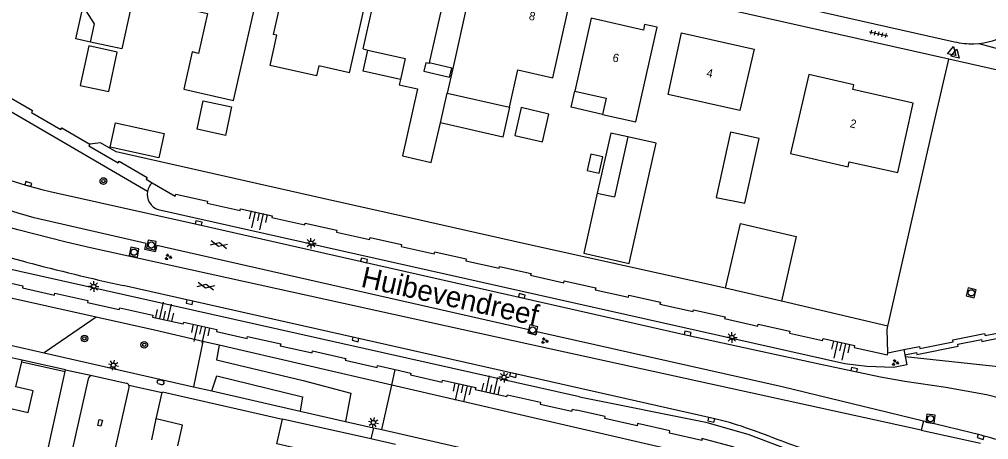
# Model space of a CAD drawing. Extents: x 128999 to 131010, y 395498 to 399007.
# Drawn here: x 129361.9 to 129478.9, y 398586.6 to 398637.3 of the extents above; entities that cross this region are included whole.
import ezdxf

# ---------------------------------------------------------------- set-up
doc = ezdxf.new("R2010")
doc.units = 0
for name, color, linetype in [('gg-afsc-erfafscheiding', 7, 'Continuous'), ('gg-afsc-muur', 7, 'Continuous'), ('gg-anno-huisnummerreeks BGT', 7, 'Continuous'), ('gg-anno-openbare ruimte label', 7, 'Continuous'), ('gg-bbg-bijgebouw', 7, 'Continuous'), ('gg-bbg-gedigitaliseerde bebouwing', 7, 'Continuous'), ('gg-bbg-gedigitaliseerde bijgebouw', 7, 'Continuous'), ('gg-bbg-hoofdgebouw', 7, 'Continuous'), ('gg-bbg-luifel en loopbrug', 7, 'Continuous'), ('gg-bbg-tussenscheiding', 7, 'Continuous'), ('gg-knt-bovenkant onderkant talud', 7, 'Continuous'), ('gg-knt-verharding', 7, 'Continuous'), ('gt-grn-groengrens', 7, 'Continuous'), ('gt-grn-vlakafsluiter', 7, 'Continuous'), ('gt-grn-weggrens', 7, 'Continuous'), ('gt-symb-boom', 7, 'Continuous'), ('gt-symb-brandkraan', 7, 'Continuous'), ('gt-symb-gesloten verharding', 7, 'Continuous'), ('gt-symb-groenvak', 7, 'Continuous'), ('gt-symb-kolk', 7, 'Continuous'), ('gt-symb-kolk center center', 7, 'Continuous'), ('gt-symb-lichtmast', 7, 'Continuous'), ('gt-symb-rioolschacht', 7, 'Continuous'), ('gt-symb-talud symbool', 7, 'Continuous'), ('gt-symb-tegel verharding', 7, 'Continuous'), ('gt-symb-waterafsluiter', 7, 'Continuous')]:
    doc.layers.add(name, color=color, linetype=linetype)

# ---------------------------------------------------------------- blocks, each defined once
blk = doc.blocks.new('gt0-KOLK')
at = {"layer": 'gt-symb-kolk'}
blk.add_lwpolyline([(0, 0), (0.38, 0), (0.38, 0.4), (-0.38, 0.4), (-0.38, 0), (0, 0)], dxfattribs=at)
blk = doc.blocks.new('gt0-BOOM')
at = {"layer": 'gt-symb-boom'}
for radius in [0.4, 0.2]:
    blk.add_circle((0, 0), radius, dxfattribs=at)
blk = doc.blocks.new('gt0-LMAST')
at = {"layer": 'gt-symb-lichtmast'}
for p, q in [((-0.18, 0.17), (-0.45, 0.44)), ((-0.01, 0.25), (-0.01, 0.62)), ((0.17, 0.17), (0.44, 0.44)), ((-0.26, 0), (-0.63, 0)), ((-0.18, -0.18), (-0.45, -0.45)), ((-0.01, -0.25), (-0.01, -0.63)), ((0.44, -0.45), (0.17, -0.18)), ((0.24, 0), (0.62, 0))]:
    blk.add_line(p, q, dxfattribs=at)
blk.add_circle((-0.01, 0), 0.25, dxfattribs=at)
blk = doc.blocks.new('gt0-RS')
at = {"layer": 'gt-symb-rioolschacht'}
blk.add_lwpolyline([(-0.5, -0.5), (0.5, -0.5), (0.5, 0.5), (-0.5, 0.5)], close=True, dxfattribs=at)
blk.add_circle((0, 0), 0.375, dxfattribs=at)
blk = doc.blocks.new('gt0-GRVAK')
at = {"layer": 'gt-symb-groenvak'}
for p, q in [((-0.11, 0.19), (-0.23, 0.24)), ((-0.18, 0.15), (0.09, 0.15)), ((-0.09, 0.21), (-0.16, 0.32)), ((-0.05, 0.21), (-0.05, 0.39)), ((0, 0.21), (0.06, 0.32)), ((0.01, 0.19), (0.13, 0.24)), ((0.26, -0.05), (0.2, 0.06)), ((0.31, -0.05), (0.31, 0.13)), ((0.35, -0.05), (0.41, 0.06)), ((-0.24, -0.23), (-0.36, -0.18)), ((-0.32, -0.26), (-0.05, -0.26)), ((-0.23, -0.21), (-0.29, -0.1)), ((-0.18, -0.2), (-0.18, -0.02)), ((-0.14, -0.21), (-0.07, -0.1)), ((-0.12, -0.23), (0, -0.18)), ((0.24, -0.07), (0.12, -0.02)), ((0.17, -0.11), (0.44, -0.11)), ((0.37, -0.07), (0.49, -0.02))]:
    blk.add_line(p, q, dxfattribs=at)
blk = doc.blocks.new('gt0-GESVH1')
at = {"layer": 'gt-symb-gesloten verharding'}
for p, q in [((-0.99, -0.26), (0.01, 0.24)), ((0.01, -0.26), (-0.99, 0.24)), ((0.01, 0.24), (1.01, -0.26)), ((1.01, 0.24), (0.01, -0.26))]:
    blk.add_line(p, q, dxfattribs=at)
blk = doc.blocks.new('gt0-TALUD_1')
at = {"layer": 'gt-symb-talud symbool'}
for p, q in [((-1, -1), (-1, 0)), ((-0.5, -2), (-0.5, 0)), ((0, -1), (0, 0)), ((0.5, -2), (0.5, 0)), ((1, -1), (1, 0))]:
    blk.add_line(p, q, dxfattribs=at)
blk = doc.blocks.new('gt0-WAFSL')
at = {"layer": 'gt-symb-waterafsluiter'}
for p, q in [((-0.5, -0.33), (0, 0.67)), ((0, 0.67), (0.5, -0.33)), ((0.5, -0.33), (-0.5, -0.33))]:
    blk.add_line(p, q, dxfattribs=at)
blk = doc.blocks.new('gt0-BR')
at = {"layer": 'gt-symb-brandkraan'}
for centre, radius, start, end in [((-0.24, 0), 0.206, 107.5669, 252.4331), ((0.6, -2.66), 3, 106.892, 107.5669), ((0, -0.69), 0.938, 73.108, 106.892), ((-0.6, -2.66), 3, 72.4331, 73.108), ((0.24, 0), 0.206, 287.567, 72.4331), ((0.6, 2.66), 3, 252.4331, 253.108), ((0, 0.69), 0.938, 253.108, 286.8921), ((-0.6, 2.66), 3, 286.8921, 287.567)]:
    blk.add_arc(centre, radius, start, end, dxfattribs=at)
blk = doc.blocks.new('gt0-KOLKCC')
at = {"layer": 'gt-symb-kolk center center'}
blk.add_lwpolyline([(-0.38, 0.2), (0.37, 0.2), (0.37, -0.2), (-0.38, -0.2)], close=True, dxfattribs=at)
blk = doc.blocks.new('gt0-TEG1')
at = {"layer": 'gt-symb-tegel verharding'}
for p, q in [((-1.12, 0), (1.12, 0)), ((-0.9, -0.25), (-0.9, 0.25)), ((-0.45, -0.25), (-0.45, 0.25)), ((0, -0.25), (0, 0.25)), ((0.45, -0.25), (0.45, 0.25)), ((0.9, -0.25), (0.9, 0.25))]:
    blk.add_line(p, q, dxfattribs=at)

msp = doc.modelspace()

# ---------------------------------------------------------------- linework, layer by layer
at = {"layer": 'gg-afsc-erfafscheiding'}
for p, q in [((129466.71, 398600.34), (129472.31, 398624.88)), ((129466.61, 398599.91), (129466.71, 398600.34)), ((129466.7, 398597.12), (129468.62, 398597.49))]:
    msp.add_line(p, q, dxfattribs=at)
for points in [[(129340.37, 398639.57), (129340.5, 398639.49), (129340.6, 398639.67), (129342.76, 398638.4), (129342.64, 398638.21), (129346.18, 398636.15), (129346.3, 398636.35), (129349.7, 398634.37), (129349.58, 398634.17), (129353.11, 398632.11), (129353.23, 398632.31), (129356.6, 398630.35), (129356.48, 398630.14), (129360.02, 398628.08), (129360.14, 398628.28), (129363.51, 398626.32), (129363.39, 398626.11), (129366.92, 398624.06), (129367.04, 398624.26), (129370.41, 398622.29)], [(129370.41, 398622.29), (129370.3, 398622.09), (129373.83, 398620.03), (129373.95, 398620.23), (129377.32, 398618.27), (129377.2, 398618.07), (129377.95, 398617.63)], [(129377.95, 398617.63), (129380.72, 398616.01), (129380.79, 398616.26), (129384.62, 398615.39), (129384.57, 398615.16), (129388.56, 398614.27), (129388.61, 398614.49), (129392.41, 398613.65), (129392.36, 398613.42), (129396.36, 398612.53), (129396.41, 398612.76), (129400.23, 398611.9), (129400.18, 398611.67), (129404.17, 398610.78), (129404.23, 398611.02), (129408.03, 398610.17), (129407.98, 398609.94), (129411.98, 398609.04), (129412.03, 398609.27), (129415.84, 398608.43), (129415.79, 398608.2), (129419.79, 398607.3), (129419.84, 398607.53), (129423.65, 398606.68), (129423.6, 398606.46), (129427.6, 398605.56), (129427.66, 398605.79), (129431.47, 398604.94), (129431.41, 398604.71), (129435.42, 398603.82), (129435.47, 398604.05), (129439.26, 398603.2), (129439.21, 398602.97), (129443.21, 398602.08), (129443.26, 398602.31), (129447.06, 398601.46), (129447.01, 398601.24), (129451.01, 398600.34), (129451.07, 398600.57), (129454.89, 398599.72), (129454.84, 398599.49), (129458.84, 398598.6), (129458.89, 398598.83), (129462.7, 398597.98), (129462.65, 398597.75), (129466.66, 398596.85), (129466.7, 398597.12)], [(129358.38, 398606.06), (129362.35, 398605.17), (129362.3, 398604.94), (129366.14, 398604.08), (129366.19, 398604.3), (129370.18, 398603.41), (129370.13, 398603.18), (129373.97, 398602.32), (129374.02, 398602.55), (129378.01, 398601.65), (129377.96, 398601.42), (129381.69, 398600.59), (129381.75, 398600.82), (129385.74, 398599.92), (129385.69, 398599.69), (129389.41, 398598.85), (129389.46, 398599.08), (129393.46, 398598.19), (129393.4, 398597.96), (129397.25, 398597.1), (129397.3, 398597.33), (129401.29, 398596.43), (129401.23, 398596.2), (129405.09, 398595.34), (129405.14, 398595.57), (129407.26, 398595.09)], [(129468.62, 398597.49), (129470.53, 398597.86), (129470.57, 398597.63), (129474.59, 398598.43), (129474.54, 398598.66), (129478.38, 398599.43), (129478.43, 398599.2), (129479.89, 398599.49)], [(129407.26, 398595.09), (129409.15, 398594.67), (129409.09, 398594.44), (129412.93, 398593.58), (129412.98, 398593.81), (129416.98, 398592.91), (129416.93, 398592.68), (129420.75, 398591.82), (129420.8, 398592.05), (129424.8, 398591.15), (129424.75, 398590.93), (129428.59, 398590.07), (129428.64, 398590.29), (129429.15, 398590.18)], [(129448.17, 398585.74), (129444.26, 398586.79), (129444.25, 398586.53), (129440.35, 398587.41), (129440.4, 398587.68), (129436.48, 398588.56), (129436.46, 398588.29), (129432.56, 398589.19), (129432.61, 398589.43), (129429.15, 398590.18)]]:
    msp.add_lwpolyline(points, dxfattribs=at)
at = {"layer": 'gg-afsc-muur'}
for p, q in [((129362.21, 398596.01), (129367.42, 398594.84)), ((129367.46, 398595.05), (129362.26, 398596.23)), ((129367.42, 398594.84), (129367.46, 398595.05)), ((129404.33, 398586.71), (129393.65, 398589.09)), ((129407.28, 398586.05), (129404.33, 398586.71))]:
    msp.add_line(p, q, dxfattribs=at)
at = {"layer": 'gg-bbg-bijgebouw'}
msp.add_line((129453.89, 398603.35), (129447.12, 398604.89), dxfattribs=at)
for points in [[(129445.98, 398615.86), (129449.44, 398615.14), (129451.18, 398622.96), (129447.71, 398623.72), (129445.98, 398615.86)], [(129447.12, 398604.89), (129448.92, 398612.69), (129455.66, 398611.15), (129453.89, 398603.35)]]:
    msp.add_lwpolyline(points, dxfattribs=at)
at = {"layer": 'gg-bbg-gedigitaliseerde bebouwing'}
for p, q in [((129403.41, 398633.76), (129403.98, 398633.63)), ((129407.9, 398630.06), (129407.76, 398629.43))]:
    msp.add_line(p, q, dxfattribs=at)
for points in [[(129401.76, 398630.89), (129398.04, 398631.72), (129397.77, 398630.51), (129392.16, 398631.77), (129392.97, 398635.41), (129392.54, 398635.51)], [(129403.98, 398633.63), (129408.48, 398632.61), (129407.9, 398630.06)], [(129394.09, 398579.86), (129394.66, 398579.73), (129395.95, 398585.44), (129392.98, 398586.11), (129393.65, 398589.09)]]:
    msp.add_lwpolyline(points, dxfattribs=at)
at = {"layer": 'gg-bbg-gedigitaliseerde bijgebouw'}
for p, q in [((129384.11, 398627.5), (129387.53, 398626.76)), ((129435.35, 398623.15), (129433.71, 398615.93)), ((129431.65, 398616.38), (129430.02, 398609.14)), ((129431.65, 398616.38), (129433.71, 398615.93))]:
    msp.add_line(p, q, dxfattribs=at)
for points in [[(129370.3, 398634.13), (129369.26, 398629.36), (129372.69, 398628.62), (129373.72, 398633.39), (129370.3, 398634.13)], [(129387.53, 398626.76), (129386.79, 398623.34), (129383.37, 398624.08), (129384.11, 398627.5)], [(129422.47, 398626.68), (129421.7, 398623.33), (129425.05, 398622.56), (129425.82, 398625.91), (129422.47, 398626.68)], [(129430.02, 398609.14), (129435.49, 398607.9), (129438.76, 398622.38), (129435.35, 398623.15)]]:
    msp.add_lwpolyline(points, dxfattribs=at)
at = {"layer": 'gg-bbg-hoofdgebouw'}
for p, q in [((129374.28, 398633.78), (129370.49, 398634.6)), ((129414.09, 398631.44), (129414.21, 398631.42)), ((129412.71, 398624.83), (129413.53, 398628.42)), ((129413.53, 398628.42), (129421.06, 398626.73)), ((129362.26, 398596.23), (129360.36, 398596.64)), ((129362.21, 398596.01), (129362.26, 398596.23)), ((129378.44, 398589.15), (129379.16, 398592.32)), ((129379.16, 398592.32), (129379.18, 398592.4)), ((129379.18, 398592.4), (129393.65, 398589.09))]:
    msp.add_line(p, q, dxfattribs=at)
for points in [[(129369.61, 398638.94), (129370.47, 398642.85), (129363.73, 398644.32), (129365.62, 398652.91), (129374.46, 398650.98), (129374.03, 398649.02), (129377.45, 398648.28), (129374.28, 398633.78)], [(129377.39, 398639.66), (129384.61, 398638.03), (129383.53, 398633.23), (129382.75, 398633.4), (129381.74, 398628.92), (129387.77, 398627.54), (129391.27, 398642.96), (129387.58, 398643.8), (129388.46, 398647.69), (129379.68, 398649.67), (129377.39, 398639.66)], [(129401.76, 398630.89), (129403.47, 398638.5), (129400.52, 398639.16), (129402, 398645.69), (129395.18, 398647.2), (129392.54, 398635.51)], [(129403.41, 398633.76), (129404.86, 398640.24), (129405.84, 398640.02), (129406.89, 398644.68), (129413.86, 398643.11), (129411.38, 398632.09)], [(129421.06, 398626.73), (129422.07, 398631.23), (129426.27, 398630.29), (129428.63, 398640.72), (129424.12, 398641.74)], [(129420.43, 398640.79), (129419.88, 398638.31), (129415.96, 398639.19), (129414.21, 398631.42)], [(129370.49, 398634.6), (129370.97, 398636.8), (129369.61, 398638.94)], [(129432.29, 398625.86), (129436.29, 398624.95), (129438.86, 398636.37), (129437.36, 398636.71), (129437.21, 398636.04), (129430.9, 398637.46), (129428.92, 398628.68)], [(129440.19, 398628.26), (129441.79, 398635.71), (129450.56, 398633.74), (129448.86, 398626.35), (129440.19, 398628.26)], [(129411.38, 398632.09), (129411.36, 398631.99), (129410.96, 398632.09), (129410.72, 398631.1), (129413.83, 398630.36), (129414.09, 398631.44)], [(129454.97, 398621.14), (129461.92, 398619.56), (129462.05, 398620.16), (129467.9, 398618.84), (129469.77, 398627.22), (129462.47, 398628.86), (129462.6, 398629.44), (129457.16, 398630.66), (129454.97, 398621.14)], [(129407.76, 398629.43), (129409.97, 398628.94), (129408.16, 398620.85), (129411.62, 398620.07), (129412.71, 398624.83)], [(129428.92, 398628.68), (129432.73, 398627.81), (129432.29, 398625.86)], [(129363.58, 398592.54), (129361.5, 398593), (129362.21, 398596.01)], [(129360.29, 398587.82), (129360.87, 398590.37), (129362.98, 398589.89), (129363.58, 398592.54)], [(129381.03, 398585.88), (129381.61, 398588.38), (129378.44, 398589.15)]]:
    msp.add_lwpolyline(points, dxfattribs=at)
at = {"layer": 'gg-bbg-luifel en loopbrug'}
for p, q in [((129414.09, 398631.44), (129411.38, 398632.09)), ((129377.88, 398586.6), (129378.44, 398589.15))]:
    msp.add_line(p, q, dxfattribs=at)
for points in [[(129370.49, 398634.6), (129368.72, 398635), (129369.61, 398638.94)], [(129407.9, 398630.06), (129403.4, 398631.07), (129403.98, 398633.63)], [(129432.29, 398625.86), (129428.48, 398626.72), (129428.92, 398628.68)], [(129421.06, 398626.73), (129420.25, 398623.13), (129412.71, 398624.83)], [(129373.5, 398624.83), (129379.37, 398623.56), (129378.73, 398620.63), (129372.87, 398621.9), (129373.5, 398624.83)], [(129435.35, 398623.15), (129433.29, 398623.62), (129431.65, 398616.38)], [(129432.32, 398620.73), (129430.85, 398621.06), (129430.41, 398619.11), (129431.88, 398618.78), (129432.32, 398620.73)]]:
    msp.add_lwpolyline(points, dxfattribs=at)
at = {"layer": 'gg-bbg-tussenscheiding'}
msp.add_line((129414.21, 398631.42), (129413.53, 398628.42), dxfattribs=at)
at = {"layer": 'gg-knt-bovenkant onderkant talud'}
for p, q in [((129461.51, 398595.78), (129378.67, 398614.37)), ((129429.49, 398591.8), (129358.31, 398607.75)), ((129371.19, 398601.4), (129356.93, 398604.56)), ((129386.01, 398598.04), (129384.05, 398598.49)), ((129406.87, 398593.22), (129386.01, 398598.04)), ((129468.62, 398597.49), (129468.74, 398596.88)), ((129468.74, 398596.88), (129468.78, 398596.65)), ((129447.71, 398583.78), (129406.87, 398593.22))]:
    msp.add_line(p, q, dxfattribs=at)
for points in [[(129384.05, 398598.49), (129378.21, 398599.84), (129371.19, 398601.4)], [(129468.78, 398596.65), (129468.98, 398595.65), (129467.4, 398595.34), (129464.17, 398595.46), (129461.51, 398595.78)], [(129429.49, 398591.8), (129444.73, 398588.73), (129449.94, 398587.25), (129458.1, 398584.15), (129470.2, 398580.59)]]:
    msp.add_lwpolyline(points, dxfattribs=at)
for centre, radius, start, end in [((129379.25, 398616.2), 1.93, 132.4644, 168.7212), ((129379.25, 398616.21), 1.92, 168.7632, 252.6219)]:
    msp.add_arc(centre, radius, start, end, dxfattribs=at)
at = {"layer": 'gg-knt-verharding'}
for p, q in [((129474.05, 398632.52), (129408.45, 398647.3)), ((129430.12, 398644.69), (129474.75, 398634.63)), ((129477.08, 398634.37), (129477.67, 398634.42)), ((129482.24, 398630.68), (129474.05, 398632.52)), ((129362.72, 398608.06), (129358.38, 398609.22)), ((129342.39, 398602.22), (129364.92, 398597.1)), ((129364.92, 398597.1), (129382.91, 398593.01)), ((129370.7, 398594.36), (129374.82, 398593.44)), ((129356.64, 398533.44), (129370.24, 398593.97)), ((129382.91, 398593.01), (129385.12, 398592.51)), ((129471, 398588.85), (129453.94, 398593.01)), ((129385.12, 398592.51), (129395.8, 398590.08)), ((129395.8, 398590.08), (129401.28, 398588.84)), ((129401.28, 398588.84), (129404.65, 398588.07)), ((129471, 398588.85), (129470.72, 398587.77)), ((129404.65, 398588.07), (129405.64, 398587.85)), ((129405.64, 398587.85), (129453.24, 398577.02)), ((129452.37, 398587.05), (129450.48, 398587.73)), ((129470.72, 398587.77), (129477.87, 398586.22))]:
    msp.add_line(p, q, dxfattribs=at)
for points in [[(129477.67, 398634.42), (129478.27, 398634.48), (129479.32, 398634.74), (129480.15, 398635.02)], [(129477.67, 398634.42), (129482.15, 398633.22), (129482.8, 398633.01)], [(129360.77, 398617.93), (129362.69, 398617.34), (129364.63, 398616.8), (129365.61, 398616.56), (129383.5, 398612.57), (129442.5, 398599.25)], [(129453.94, 398593.01), (129424.35, 398599.65), (129424.24, 398599.29), (129423.31, 398599.51), (129423.4, 398599.87), (129378.5, 398610.04), (129378.31, 398609.27), (129377.06, 398609.57), (129377.21, 398610.31), (129363.69, 398613.38), (129361.76, 398613.95), (129359.85, 398614.56)], [(129470.72, 398587.77), (129423.52, 398598.11), (129370.49, 398609.78), (129367.55, 398610.45), (129361.71, 398611.94), (129359.31, 398612.6)], [(129446.64, 398588.94), (129445.45, 398589.22), (129402.51, 398598.92), (129374.43, 398605.23)], [(129442.5, 398599.25), (129458.41, 398595.77), (129465.81, 398594.22), (129468.76, 398593.67), (129473.7, 398592.95), (129478.63, 398592.06), (129483.47, 398590.84)], [(129354.6, 398529.83), (129367.07, 398585.16), (129365.4, 398585.56), (129367.42, 398594.84)], [(129361.47, 398532.38), (129375.17, 398592.93), (129375.18, 398593.08), (129375.14, 398593.22)], [(129478.17, 398587.1), (129477.97, 398587.16), (129471, 398588.85)]]:
    msp.add_lwpolyline(points, dxfattribs=at)
for centre, radius, start, end in [((129477, 398644.14), 9.77, 256.6939, 270.4472), ((129448.43, 398936.32), 339.27, 255.3674, 257.4021), ((129370.67, 398593.92), 0.438, 86.6415, 173.384), ((129374.77, 398593.03), 0.414, 26.6265, 82.6408), ((129439.4, 398559.32), 30.49, 68.6897, 76.2734), ((129511.46, 398743.3), 167.05, 249.2833, 252.0362), ((129471.29, 398558.39), 29.52, 60.9077, 76.5165)]:
    msp.add_arc(centre, radius, start, end, dxfattribs=at)
at = {"layer": 'gt-grn-groengrens'}
for p, q in [((129466.71, 398600.34), (129453.89, 398603.35)), ((129371.19, 398601.4), (129364.92, 398597.1)), ((129466.7, 398597.12), (129466.61, 398599.91)), ((129384.05, 398598.49), (129382.91, 398593.01)), ((129406.87, 398593.22), (129407.26, 398595.09)), ((129405.64, 398587.85), (129406.87, 398593.22))]:
    msp.add_line(p, q, dxfattribs=at)
for points in [[(129377.36, 398616.58), (129338.13, 398639.44), (129338.44, 398640.7)], [(129447.12, 398604.89), (129422.75, 398610.28), (129410.08, 398613.15), (129398.36, 398615.76), (129373.58, 398621.35), (129371.72, 398622.43), (129370.41, 398622.29)], [(129468.74, 398596.88), (129470.16, 398597.16), (129470.2, 398596.92), (129475.2, 398597.92), (129475.16, 398598.15), (129478.01, 398598.72), (129478.06, 398598.49), (129481.34, 398599.14), (129481.22, 398599.76)], [(129386.01, 398598.04), (129385.68, 398596.24), (129396.14, 398593.75), (129401.92, 398592.24), (129401.28, 398588.84)], [(129468.78, 398596.65), (129484.93, 398594.95), (129488.6, 398593.99), (129491.36, 398594.13)], [(129385.12, 398592.51), (129385.74, 398594.34), (129396.07, 398591.8), (129395.8, 398590.08)]]:
    msp.add_lwpolyline(points, dxfattribs=at)
at = {"layer": 'gt-grn-vlakafsluiter'}
msp.add_line((129472.31, 398624.88), (129474.05, 398632.52), dxfattribs=at)
at = {"layer": 'gt-grn-weggrens'}
for p, q in [((129367.46, 398595.05), (129370.7, 398594.36)), ((129375.14, 398593.22), (129379.16, 398592.32)), ((129404.65, 398588.07), (129404.33, 398586.71))]:
    msp.add_line(p, q, dxfattribs=at)

# ---------------------------------------------------------------- block references
at = {"layer": 'gt-symb-boom'}
for p in [(129372.05, 398617.83), (129369.77, 398598.84), (129376.99, 398598.08)]:
    msp.add_blockref('gt0-BOOM', p, dxfattribs=at)
at = {"layer": 'gt-symb-brandkraan', "rotation": -12.827123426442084}
msp.add_blockref('gt0-BR', (129378.95, 398593.55), dxfattribs=at)
at = {"layer": 'gt-symb-gesloten verharding'}
for p, rotation in [((129385.99, 398610.17), -12.479071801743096), ((129384.41, 398605.16), -12.47907180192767)]:
    msp.add_blockref('gt0-GESVH1', p, dxfattribs=dict(at, rotation=rotation))
at = {"layer": 'gt-symb-groenvak'}
for p in [(129379.86, 398608.66), (129425.26, 398598.56), (129467.59, 398595.92)]:
    msp.add_blockref('gt0-GRVAK', p, dxfattribs=at)
at = {"layer": 'gt-symb-kolk'}
for p, rotation in [((129362.94, 398617.27), -16.20518537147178), ((129383.5, 398612.57), -12.715336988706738), ((129403.46, 398608.06), -12.715336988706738), ((129422.5, 398603.77), -12.715336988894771), ((129382.48, 398603.42), 167.353146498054), ((129402.51, 398598.92), 167.22875743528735), ((129442.5, 398599.25), -12.646853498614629), ((129462.61, 398594.88), -11.900296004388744), ((129421.53, 398594.62), 167.28466300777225), ((129445.45, 398589.22), 166.70041567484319), ((129477.97, 398587.16), 163.30307449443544)]:
    msp.add_blockref('gt0-KOLK', p, dxfattribs=dict(at, rotation=rotation))
at = {"layer": 'gt-symb-kolk center center', "rotation": -103.29958432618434}
msp.add_blockref('gt0-KOLKCC', (129371.65, 398588.65), dxfattribs=at)
at = {"layer": 'gt-symb-lichtmast'}
for p in [(129397.11, 398610.33), (129370.9, 398605.11), (129447.89, 398598.96), (129420.41, 398594.16)]:
    msp.add_blockref('gt0-LMAST', p, dxfattribs=at)
at = {"layer": 'gt-symb-lichtmast', "rotation": -12.062746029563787}
for p in [(129373.27, 398595.61), (129404.64, 398588.69)]:
    msp.add_blockref('gt0-LMAST', p, dxfattribs=at)
at = {"layer": 'gt-symb-rioolschacht'}
for p, rotation in [((129377.85, 398610.12), 169.8027944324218), ((129375.76, 398609.25), -101.1863292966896), ((129476.77, 398604.34), 76.58892814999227), ((129423.86, 398599.87), -14.95356475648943), ((129471.85, 398589.16), -7.843665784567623)]:
    msp.add_blockref('gt0-RS', p, dxfattribs=dict(at, rotation=rotation))
at = {"layer": 'gt-symb-talud symbool'}
for p, xscale, yscale, rotation in [((129390.9, 398614.01), 0.9995849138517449, 0.9995849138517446, -13.24380202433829), ((129379.3, 398601.15), 1.0002684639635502, 1.0002684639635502, 167.3531465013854), ((129383.92, 398600.33), 1.0002684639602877, 1.0002684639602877, -12.646853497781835), ((129461.16, 398598.3), 0.9995849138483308, 0.999584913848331, -13.24380202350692), ((129418.67, 398592.27), 1.0002684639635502, 1.0002684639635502, 167.3531465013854), ((129415.48, 398593.25), 1.0002684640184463, 1.0002684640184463, -12.646853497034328)]:
    msp.add_blockref('gt0-TALUD_1', p, dxfattribs=dict(at, xscale=xscale, yscale=yscale, rotation=rotation))
at = {"layer": 'gt-symb-tegel verharding', "rotation": -12.702731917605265}
msp.add_blockref('gt0-TEG1', (129465.6, 398635.58), dxfattribs=at)
at = {"layer": 'gt-symb-waterafsluiter'}
for p, rotation in [((129474.48, 398633.4), -12.702731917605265), ((129474.88, 398633.1), -12.702731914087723)]:
    msp.add_blockref('gt0-WAFSL', p, dxfattribs=dict(at, rotation=rotation))

# ---------------------------------------------------------------- texts
at = {"layer": 'gg-anno-huisnummerreeks BGT'}
for s, rotation, p in [('8', 347.2, (129423.33, 398637.31)), ('6', 347.3, (129433.42, 398632.28)), ('4', 347.4, (129444.75, 398630.43)), ('2', 347.4, (129462.06, 398624.34))]:
    msp.add_text(s, height=1, rotation=rotation, dxfattribs=at).set_placement(p)
at = {"layer": 'gg-anno-openbare ruimte label'}
msp.add_text('Huibevendreef', height=2.5, rotation=347.4, dxfattribs=at).set_placement((129403.02, 398605.1))

doc.saveas('drawing.dxf')
